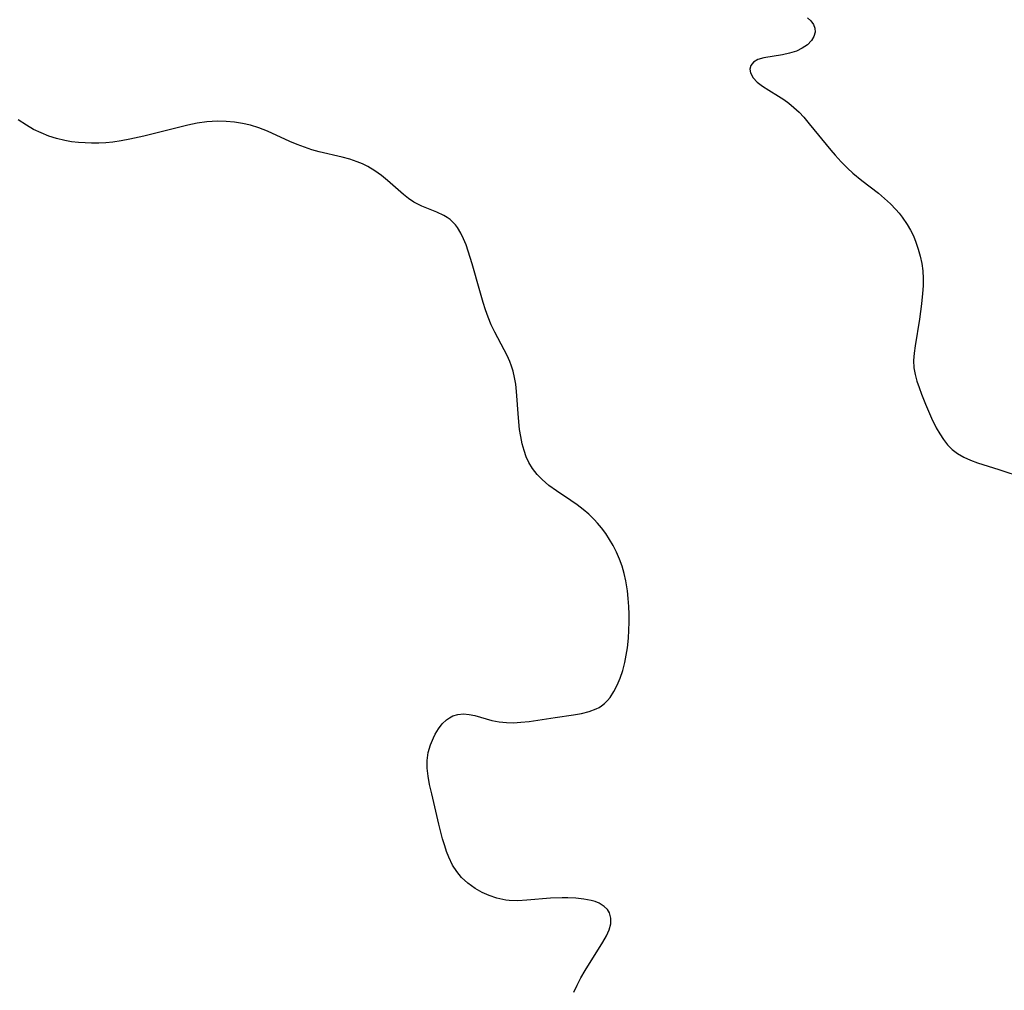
# Model space of a CAD drawing. Header units: inches. Extents: x 1073367 to 1082519, y 1569854 to 1574957.
# Tile 359 of 565: x 1080689 to 1080890, y 1571287 to 1571485. Entities that reach past the tile are written whole.
import ezdxf

# ---------------------------------------------------------------- set-up
doc = ezdxf.new("R2010")
doc.units = ezdxf.units.IN
doc.header["$MEASUREMENT"] = 0
doc.layers.add('CGG_CurvaNivelLidar_v1', color=7, linetype='Continuous', lineweight=30, true_color=0x008008)

msp = doc.modelspace()

# ---------------------------------------------------------------- linework, layer by layer
at = {"layer": 'CGG_CurvaNivelLidar_v1'}
for points in [[(1080849.9969, 1571485.0772, 76.5), (1080850.7173, 1571484.4462, 76.5), (1080851.2441, 1571483.7409, 76.5), (1080851.5359, 1571482.9762, 76.5), (1080851.5521, 1571482.1272, 76.5), (1080851.2964, 1571481.2688, 76.5), (1080850.8006, 1571480.4428, 76.5), (1080849.9842, 1571479.5945, 76.5), (1080848.952, 1571478.8666, 76.5), (1080847.7554, 1571478.2886, 76.5), (1080846.3606, 1571477.8587, 76.5), (1080844.8956, 1571477.5562, 76.5), (1080841.1103, 1571476.9308, 76.5), (1080839.9109, 1571476.5835, 76.5), (1080839.002, 1571476.0589, 76.5), (1080838.4191, 1571475.3541, 76.5), (1080838.2401, 1571474.6297, 76.5), (1080838.3593, 1571473.8471, 76.5), (1080838.8962, 1571472.8668, 76.5), (1080839.7237, 1571471.9786, 76.5), (1080840.8207, 1571471.129, 76.5), (1080842.0919, 1571470.3164, 76.5), (1080844.1069, 1571469.1062, 76.5), (1080845.1748, 1571468.404, 76.5), (1080846.2267, 1571467.6364, 76.5), (1080847.2454, 1571466.7984, 76.5), (1080848.279, 1571465.8245, 76.5), (1080849.2591, 1571464.7793, 76.5), (1080850.3696, 1571463.4693, 76.5), (1080854.7691, 1571458.0724, 76.5), (1080855.649, 1571457.0342, 76.5), (1080856.8683, 1571455.6705, 76.5), (1080858.1428, 1571454.3668, 76.5), (1080859.2275, 1571453.3715, 76.5), (1080861.0584, 1571451.8785, 76.5), (1080864.4707, 1571449.2687, 76.5), (1080865.7154, 1571448.2257, 76.5), (1080866.9051, 1571447.1303, 76.5), (1080868.0253, 1571445.9761, 76.5), (1080868.6933, 1571445.2091, 76.5), (1080869.3242, 1571444.4159, 76.5), (1080870.3473, 1571442.935, 76.5), (1080871.0146, 1571441.7668, 76.5), (1080871.6011, 1571440.5546, 76.5), (1080872.1136, 1571439.3067, 76.5), (1080872.5956, 1571437.8995, 76.5), (1080872.9984, 1571436.4339, 76.5), (1080873.3052, 1571434.9437, 76.5), (1080873.5048, 1571433.433, 76.5), (1080873.5883, 1571431.9009, 76.5), (1080873.5748, 1571430.3563, 76.5), (1080873.4868, 1571428.8043, 76.5), (1080873.2868, 1571426.7399, 76.5), (1080872.8649, 1571423.5878, 76.5), (1080871.9711, 1571418.1233, 76.5), (1080871.759, 1571416.6189, 76.5), (1080871.6525, 1571415.1359, 76.5), (1080871.7113, 1571413.6584, 76.5), (1080871.9423, 1571412.3029, 76.5), (1080872.3075, 1571410.9618, 76.5), (1080872.7619, 1571409.6239, 76.5), (1080873.2651, 1571408.2788, 76.5), (1080874.0688, 1571406.2233, 76.5), (1080875.2888, 1571403.3931, 76.5), (1080876.2865, 1571401.398, 76.5), (1080876.9878, 1571400.1805, 76.5), (1080877.7515, 1571399.0276, 76.5), (1080878.5924, 1571397.9595, 76.5), (1080879.5293, 1571397.0011, 76.5), (1080880.5772, 1571396.1796, 76.5), (1080881.8636, 1571395.4312, 76.5), (1080883.2527, 1571394.8135, 76.5), (1080884.7164, 1571394.2814, 76.5), (1080889.0384, 1571392.9239, 76.5), (1080894.0163, 1571391.2953, 76.5)], [(1080802.3704, 1571286.2087, 76), (1080803.0058, 1571287.6818, 76), (1080803.7547, 1571289.1333, 76), (1080804.6487, 1571290.6582, 76), (1080808.2927, 1571296.4154, 76), (1080809.0049, 1571297.7113, 76), (1080809.5548, 1571298.981, 76), (1080809.8769, 1571300.2139, 76), (1080809.9063, 1571301.37, 76), (1080809.6221, 1571302.4256, 76), (1080809.1819, 1571303.1328, 76), (1080808.5688, 1571303.7424, 76), (1080807.5254, 1571304.391, 76), (1080806.7324, 1571304.7108, 76), (1080805.8662, 1571304.9613, 76), (1080804.3804, 1571305.2421, 76), (1080802.7874, 1571305.4078, 76), (1080801.121, 1571305.4795, 76), (1080799.9663, 1571305.4825, 76), (1080797.6116, 1571305.3995, 76), (1080792.749, 1571304.9887, 76), (1080790.9464, 1571304.8928, 76), (1080789.182, 1571304.9355, 76), (1080788.4733, 1571305.012, 76), (1080786.6288, 1571305.4062, 76), (1080785.0965, 1571305.9319, 76), (1080783.6188, 1571306.6043, 76), (1080782.2098, 1571307.409, 76), (1080780.7447, 1571308.4564, 76), (1080779.4265, 1571309.6706, 76), (1080778.4523, 1571310.8442, 76), (1080777.6236, 1571312.1369, 76), (1080776.8299, 1571313.7962, 76), (1080776.3938, 1571314.9342, 76), (1080776.0052, 1571316.1075, 76), (1080775.5899, 1571317.5457, 76), (1080774.8454, 1571320.4916, 76), (1080773.3526, 1571326.7111, 76), (1080772.9274, 1571328.6353, 76), (1080772.6112, 1571330.3119, 76), (1080772.4145, 1571331.951, 76), (1080772.408, 1571333.5477, 76), (1080772.6589, 1571335.1447, 76), (1080773.1233, 1571336.6828, 76), (1080773.7382, 1571338.1512, 76), (1080774.0944, 1571338.866, 76), (1080774.7502, 1571339.9761, 76), (1080775.4989, 1571340.9703, 76), (1080776.3539, 1571341.8081, 76), (1080776.9799, 1571342.2514, 76), (1080777.6541, 1571342.599, 76), (1080778.6763, 1571342.9119, 76), (1080779.8672, 1571343.0132, 76), (1080780.9994, 1571342.913, 76), (1080782.156, 1571342.6754, 76), (1080785.6215, 1571341.6999, 76), (1080787.0888, 1571341.4109, 76), (1080788.6045, 1571341.2497, 76), (1080790.0491, 1571341.2275, 76), (1080791.5134, 1571341.3091, 76), (1080793.2527, 1571341.5026, 76), (1080798.5145, 1571342.3226, 76), (1080802.2687, 1571342.844, 76), (1080803.9, 1571343.1256, 76), (1080805.4522, 1571343.5031, 76), (1080806.8909, 1571344.0344, 76), (1080807.5161, 1571344.3565, 76), (1080808.019, 1571344.6765, 76), (1080808.6115, 1571345.1408, 76), (1080809.208, 1571345.7267, 76), (1080809.7489, 1571346.3802, 76), (1080810.5304, 1571347.5709, 76), (1080811.2031, 1571348.8817, 76), (1080811.7843, 1571350.2844, 76), (1080812.3117, 1571351.8525, 76), (1080812.7421, 1571353.4832, 76), (1080813.0409, 1571354.9906, 76), (1080813.2683, 1571356.5281, 76), (1080813.4723, 1571358.5007, 76), (1080813.5747, 1571360.1179, 76), (1080813.6227, 1571361.7427, 76), (1080813.6175, 1571363.3699, 76), (1080813.5589, 1571364.9671, 76), (1080813.4467, 1571366.557, 76), (1080813.2772, 1571368.1348, 76), (1080812.9574, 1571370.1767, 76), (1080812.6321, 1571371.6804, 76), (1080812.2154, 1571373.1512, 76), (1080811.6756, 1571374.6262, 76), (1080811.0387, 1571376.0599, 76), (1080810.3719, 1571377.36, 76), (1080809.6401, 1571378.6213, 76), (1080808.8437, 1571379.8375, 76), (1080807.9794, 1571381, 76), (1080807.1604, 1571381.9727, 76), (1080806.4795, 1571382.7069, 76), (1080805.384, 1571383.7526, 76), (1080804.2195, 1571384.7335, 76), (1080803.0045, 1571385.6615, 76), (1080801.7552, 1571386.546, 76), (1080798.7875, 1571388.5418, 76), (1080797.2752, 1571389.6446, 76), (1080795.8743, 1571390.8383, 76), (1080794.8479, 1571391.9107, 76), (1080793.9454, 1571393.0725, 76), (1080793.1837, 1571394.3227, 76), (1080792.6363, 1571395.5083, 76), (1080792.1959, 1571396.7516, 76), (1080791.8141, 1571398.1635, 76), (1080791.5163, 1571399.6162, 76), (1080791.2856, 1571401.0983, 76), (1080791.0295, 1571403.4531, 76), (1080790.6581, 1571408.7902, 76), (1080790.4916, 1571410.2987, 76), (1080790.2704, 1571411.6506, 76), (1080789.9597, 1571412.9745, 76), (1080789.6436, 1571413.9808, 76), (1080789.2662, 1571414.9658, 76), (1080788.7235, 1571416.1637, 76), (1080788.1227, 1571417.3403, 76), (1080786.2062, 1571420.914, 76), (1080785.5053, 1571422.4222, 76), (1080784.8766, 1571423.9749, 76), (1080784.3527, 1571425.4572, 76), (1080783.8722, 1571426.9625, 76), (1080783.1654, 1571429.334, 76), (1080781.5882, 1571434.8763, 76), (1080780.8054, 1571437.4497, 76), (1080780.3552, 1571438.7533, 76), (1080779.8604, 1571439.9982, 76), (1080779.3031, 1571441.1659, 76), (1080778.6464, 1571442.2579, 76), (1080778.2319, 1571442.8148, 76), (1080777.15, 1571443.9057, 76), (1080776.5114, 1571444.3593, 76), (1080775.825, 1571444.7539, 76), (1080774.3967, 1571445.4197, 76), (1080771.3674, 1571446.6528, 76), (1080770.5196, 1571447.0432, 76), (1080769.6944, 1571447.4851, 76), (1080768.6216, 1571448.1917, 76), (1080767.5891, 1571448.9991, 76), (1080764.3645, 1571451.8638, 76), (1080763.1113, 1571452.9062, 76), (1080761.7704, 1571453.8797, 76), (1080760.3466, 1571454.7347, 76), (1080759.2635, 1571455.261, 76), (1080758.1397, 1571455.7139, 76), (1080756.6455, 1571456.2029, 76), (1080755.1126, 1571456.6162, 76), (1080750.4355, 1571457.7312, 76), (1080748.8812, 1571458.1704, 76), (1080747.3824, 1571458.6721, 76), (1080745.9048, 1571459.2393, 76), (1080744.4489, 1571459.8604, 76), (1080739.8353, 1571461.9789, 76), (1080738.1164, 1571462.643, 76), (1080736.4226, 1571463.1471, 76), (1080734.781, 1571463.5093, 76), (1080733.116, 1571463.7668, 76), (1080731.435, 1571463.921, 76), (1080729.7445, 1571463.9662, 76), (1080728.5638, 1571463.9267, 76), (1080727.478, 1571463.8357, 76), (1080725.5512, 1571463.5614, 76), (1080723.6276, 1571463.1757, 76), (1080714.636, 1571460.9322, 76), (1080711.7576, 1571460.3039, 76), (1080710.0389, 1571459.9856, 76), (1080708.3153, 1571459.7354, 76), (1080706.8741, 1571459.596, 76), (1080705.4308, 1571459.5192, 76), (1080703.9881, 1571459.5029, 76), (1080702.6968, 1571459.5399, 76), (1080701.2881, 1571459.6369, 76), (1080699.8898, 1571459.7986, 76), (1080698.5065, 1571460.0344, 76), (1080696.8521, 1571460.4332, 76), (1080695.2348, 1571460.9523, 76), (1080693.6716, 1571461.5834, 76), (1080692.1592, 1571462.3167, 76), (1080690.706, 1571463.142, 76), (1080689.0225, 1571464.2748, 76)]]:
    msp.add_polyline3d(points, dxfattribs=at)

doc.saveas('drawing.dxf')
